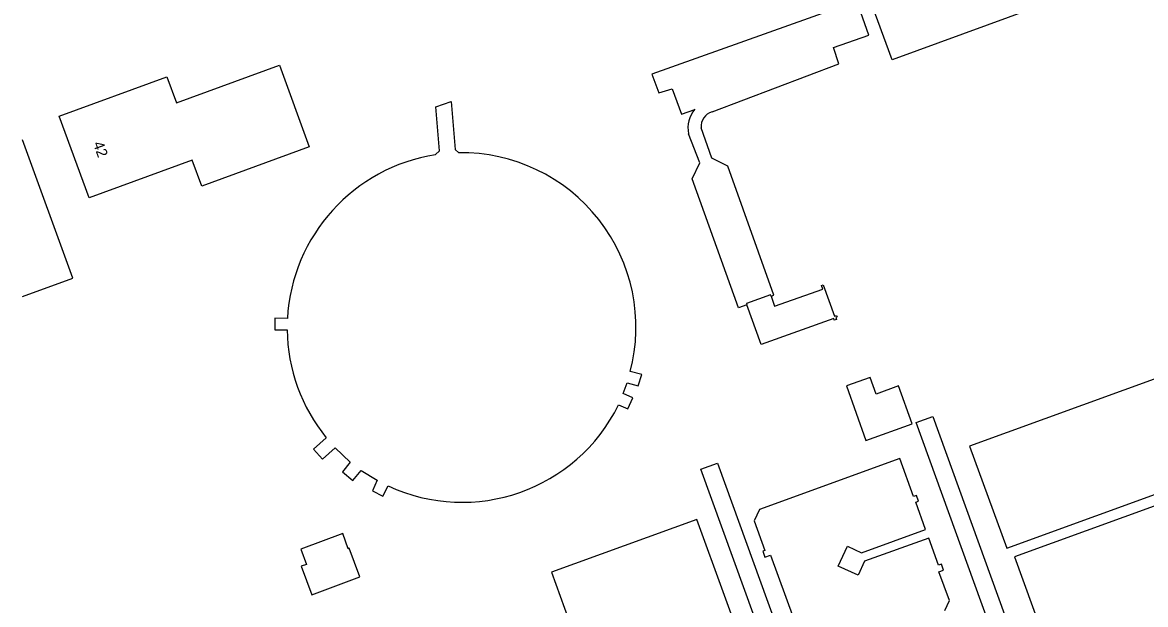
# Model space of a CAD drawing. Extents: x 135999 to 138000, y 396000 to 398501.
# Drawn here: x 136000 to 136126.4, y 396513.3 to 396578.8 of the extents above; entities that cross this region are included whole.
import ezdxf

# ---------------------------------------------------------------- set-up
doc = ezdxf.new("R2010")
doc.units = 0
for name, color, linetype in [('gg-bbg-bassin', 7, 'Continuous'), ('gg-bbg-bijgebouw', 7, 'Continuous'), ('gg-bbg-hoofdgebouw', 7, 'Continuous'), ('gt-anno-plantopografie huisnummer', 7, 'Continuous'), ('gt-bbg-plantopografie pand', 7, 'Continuous'), ('gt-grn-groengrens', 7, 'Continuous')]:
    doc.layers.add(name, color=color, linetype=linetype)

msp = doc.modelspace()

# ---------------------------------------------------------------- linework, layer by layer
at = {"layer": 'gg-bbg-bassin'}
for points in [[(136077.62, 396568.74), (136091.89, 396574.15), (136091.26, 396575.97), (136095.26, 396577.38), (136093.89, 396581.19), (136070.82, 396572.98), (136071.63, 396570.86), (136073.11, 396571.34), (136074.16, 396568.49), (136075.68, 396569.01)], [(136046.49, 396563.92), (136046.92, 396564.33), (136046.52, 396569.29), (136048.24, 396569.89), (136048.7, 396564.51), (136049.11, 396564.14)], [(136084.25, 396548), (136084.57, 396548.12), (136079.4, 396562.62), (136077.59, 396563.52), (136076.39, 396566.93)], [(136081.54, 396547), (136080.57, 396546.67), (136075.37, 396561.19), (136076.23, 396562.98), (136074.97, 396566.27)], [(136029.81, 396545.49), (136028.39, 396545.53), (136028.39, 396544.2), (136029.78, 396544.21)], [(136106.6, 396531.1), (136110.77, 396519.64), (136140.84, 396530.56), (136136.68, 396542.03), (136106.6, 396531.1)], [(136067.07, 396535.76), (136068.14, 396535.3), (136068.69, 396536.55), (136067.59, 396537.04), (136068.06, 396538.25), (136069.31, 396537.9), (136069.69, 396539.17), (136068.41, 396539.5)], [(136034.19, 396532.06), (136032.75, 396530.79), (136033.76, 396529.67), (136035.2, 396530.92), (136036.9, 396529.32), (136036.02, 396528.21), (136037.2, 396527.25), (136038.11, 396528.39), (136039.92, 396527.29), (136039.39, 396526.09), (136040.55, 396525.48), (136041.15, 396526.66)], [(136103.8, 396512.62), (136104.33, 396513.75), (136103.15, 396516.99), (136103.67, 396517.18), (136103.43, 396517.84), (136103.1, 396517.72), (136101.99, 396520.78), (136094.77, 396518.16), (136094.04, 396516.59), (136091.82, 396517.63), (136092.86, 396519.85), (136094.43, 396519.12), (136101.64, 396521.74), (136100.53, 396524.8), (136100.86, 396524.92), (136100.62, 396525.58), (136100.29, 396525.46), (136098.74, 396529.72), (136082.95, 396523.98), (136082.35, 396522.7), (136083.56, 396519.38), (136083.32, 396519.29), (136083.56, 396518.64), (136084.19, 396518.86), (136086.77, 396511.78)], [(136111.64, 396518.65), (136115.7, 396507.47), (136115.32, 396507.33), (136115.73, 396506.2), (136116.39, 396506.44), (136116.22, 396506.91), (136130.37, 396512.05), (136130.13, 396512.71), (136144.55, 396517.95), (136140.49, 396529.14), (136111.64, 396518.65)], [(136066.25, 396500), (136082.11, 396505.76), (136075.89, 396522.87), (136059.54, 396516.93), (136062.48, 396508.84), (136070.18, 396511.64), (136070.1, 396511.88), (136070.57, 396512.05), (136071.21, 396511.75), (136071.41, 396511.19), (136071.12, 396510.55), (136070.65, 396510.38), (136070.56, 396510.61), (136062.85, 396507.81), (136065.69, 396500)]]:
    msp.add_lwpolyline(points, dxfattribs=at)
for centre, radius, start, end in [((136077.97, 396566.96), 3.08, 138.0978, 192.9667), ((136078.09, 396567.1), 1.71, 106.17, 185.8835), ((136049.55, 396544.38), 19.77, 98.904, 176.7994), ((136049.41, 396544.49), 19.64, 345.2819, 90.8981), ((136049.5, 396544.5), 19.72, 180.8395, 219.0714), ((136049.48, 396544.41), 19.61, 244.8748, 333.8259)]:
    msp.add_arc(centre, radius, start, end, dxfattribs=at)
at = {"layer": 'gg-bbg-bijgebouw'}
for points in [[(136084.25, 396548), (136084.65, 396546.88), (136090.06, 396548.79), (136089.91, 396549.18), (136090.13, 396549.26), (136091.39, 396545.75), (136091.63, 396545.83), (136091.69, 396545.65), (136091.54, 396545.6), (136091.62, 396545.37), (136091.37, 396545.28), (136091.31, 396545.48), (136083.13, 396542.56), (136081.54, 396547)], [(136084.25, 396548), (136084.19, 396548.14), (136081.49, 396547.16), (136081.54, 396547)], [(136094.9, 396531.75), (136100.15, 396533.62), (136098.6, 396537.89), (136096.09, 396536.97), (136095.4, 396538.86), (136092.74, 396537.89), (136094.9, 396531.75)], [(136031.33, 396519.53), (136031.95, 396517.81), (136031.37, 396517.6), (136032.58, 396514.38), (136037.96, 396516.4), (136036.77, 396519.62), (136036.66, 396519.58), (136036.04, 396521.3), (136031.33, 396519.53)]]:
    msp.add_lwpolyline(points, dxfattribs=at)
at = {"layer": 'gg-bbg-hoofdgebouw'}
msp.add_lwpolyline([(136000, 396547.96), (136005.66, 396550.02), (136000, 396565.57)], dxfattribs=at)
at = {"layer": 'gt-bbg-plantopografie pand'}
for points in [[(136093.46, 396586.66), (136117.2, 396595.34), (136121.61, 396583.27), (136097.88, 396574.59), (136093.46, 396586.66)], [(136004.14, 396568.25), (136016.24, 396572.68), (136017.32, 396569.73), (136028.93, 396573.97), (136032.27, 396564.8), (136020.18, 396560.39), (136019.11, 396563.3), (136007.5, 396559.05), (136004.14, 396568.25)]]:
    msp.add_lwpolyline(points, dxfattribs=at)
at = {"layer": 'gt-grn-groengrens'}
for points in [[(136123.36, 396470.88), (136100.58, 396533.77), (136102.46, 396534.46), (136125.24, 396471.57)], [(136103.12, 396454.67), (136076.36, 396528.54), (136078.24, 396529.22), (136104.99, 396455.35)]]:
    msp.add_lwpolyline(points, dxfattribs=at)

# ---------------------------------------------------------------- texts
at = {"layer": 'gt-anno-plantopografie huisnummer'}
msp.add_text('42', height=1.2, rotation=290.0658, dxfattribs=at).set_placement((136007.92, 396565.17))

doc.saveas('drawing.dxf')
